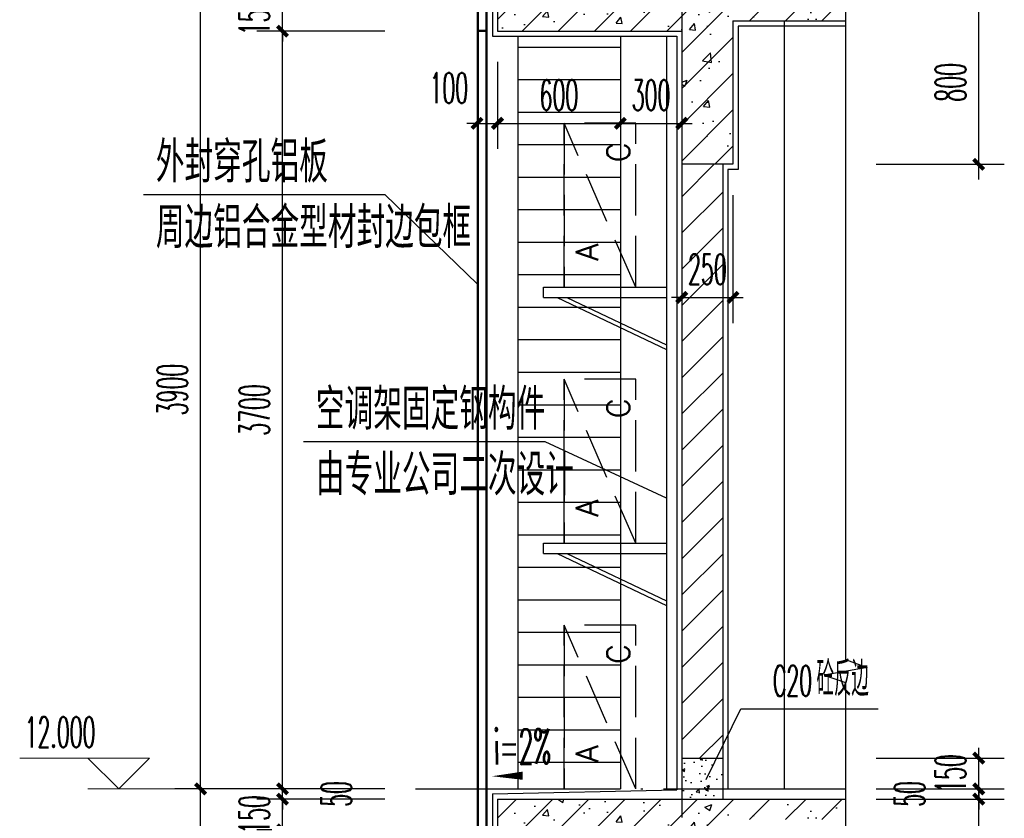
# Model space of a CAD drawing. Extents: x 1779708 to 7299578, y -1121471 to 88434.
# Tile 917 of 1056: x 6952492 to 6957301, y -959386 to -955486. Entities that reach past the tile are written whole.
import ezdxf

# ---------------------------------------------------------------- set-up
doc = ezdxf.new("R2010")
doc.units = 0
doc.header["$LTSCALE"] = 1000
doc.header["$MEASUREMENT"] = 0
doc.linetypes.add('DASH', pattern=[0.35, 0.25, -0.1])
doc.linetypes.add('DOTE', pattern=[2.42, 2, -0.2, 0.02, -0.2])
doc.layers.get('0').update_dxf_attribs({"linetype": 'CONTINUOUS'})
doc.layers.get('Defpoints').update_dxf_attribs({"linetype": 'CONTINUOUS'})
for name, color, linetype in [('AXIS', 3, 'CONTINUOUS'), ('DIM_LEAD', 3, 'CONTINUOUS'), ('DIM_SYMB', 3, 'CONTINUOUS'), ('DOTE', 1, 'DOTE'), ('J-空调', 64, 'CONTINUOUS'), ('PUB_TEXT', 7, 'CONTINUOUS'), ('WALL', 255, 'CONTINUOUS'), ('WINDOW', 2, 'CONTINUOUS'), ('可见线', 6, 'CONTINUOUS'), ('填充细线', 8, 'CONTINUOUS'), ('立面中线', 140, 'CONTINUOUS'), ('立面细线', 114, 'CONTINUOUS'), ('粉刷线', 213, 'CONTINUOUS')]:
    doc.layers.add(name, color=color, linetype=linetype)
doc.layers.add('DIM_ELEV', color=3, linetype='CONTINUOUS', lineweight=13)
doc.styles.add('_TCH_DIM', font='SIMPLEX.shx', dxfattribs={"width": 0.7, "bigfont": 'GBCBIG.shx'})
doc.styles.add('_TCH_DIM_T3', font='SIMPLEX.shx', dxfattribs={"width": 0.494118, "bigfont": 'GBCBIG.shx'})
doc.styles.add('dim_font', font='SIMPLEX.shx', dxfattribs={"width": 0.8})
doc.styles.add('HZTXT', font='simplex.shx', dxfattribs={"width": 0.7, "bigfont": 'HZTXT.shx'})
doc.dimstyles.new('_TCH_ARCH&&50', dxfattribs={"dimtxt": 148.75, "dimasz": 50, "dimexe": 125, "dimexo": 150, "dimgap": 63.125, "dimtad": 1, "dimdec": 0, "dimzin": 0, "dimdsep": 46, "dimtxsty": '_TCH_DIM_T3', "dimblk": 'ARCHTICK', "dimcen": 0.09, "dimdle": 75, "dimclrt": 7, "dimazin": 2, "dimtfac": 1, "dimtdec": 0, "dimtix": 1, "dimtmove": 2, "dimatfit": 3, "dimfxl": 250, "dimtolj": 1, "dimtzin": 0, "dimarcsym": 0})

# ---------------------------------------------------------------- blocks, each defined once
blk = doc.blocks.new('3r13ef')
at = {"layer": 'J-空调', "linetype": 'DASH'}
blk.add_line((0, 0), (800, 350), dxfattribs=at)
blk.add_lwpolyline([(800, 350), (0, 350)], close=True, dxfattribs=at)
blk.add_lwpolyline([(0, 350), (0, 0), (800, 0), (800, 350)], dxfattribs=at)
at = {"layer": 'J-空调', "style": 'dim_font'}
for s, p in [('A', (128.2, 183.7)), ('C', (609.5, 29.8))]:
    blk.add_text(s, height=109.5, dxfattribs=at).set_placement(p)
blk = doc.blocks.new('A$C2A051399')
at = {"layer": '可见线'}
for p, q in [((0, 304.6), (600, 304.6)), ((0, 254.6), (0, 304.6)), ((0, 254.6), (600, 254.6)), ((66.6, 254.6), (600, 0)), ((113.1, 254.6), (600, 22.2))]:
    blk.add_line(p, q, dxfattribs=at)
at = {"layer": 'J-空调', "extrusion": (0, 0, -1), "xscale": -1, "zscale": -1, "rotation": 270}
blk.add_blockref('3r13ef', (-450, 304.6), dxfattribs=at)
blk = doc.blocks.new('_ArchTick')
at = {"color": 0, "linetype": 'ByBlock', "const_width": 0.4}
blk.add_lwpolyline([(-0.5, -0.5), (0.5, 0.5)], dxfattribs=at)
blk = doc.blocks.new('*D685')
at = {"layer": 'AXIS', "color": 0, "lineweight": -2, "transparency": 16777216}
for p, q in [((6953375.8, -963217.3), (6953375.8, -959167.3)), ((6954275.8, -959242.3), (6953250.8, -959242.3)), ((6954275.8, -963142.3), (6953250.8, -963142.3))]:
    blk.add_line(p, q, dxfattribs=at)
at = {"layer": 'Defpoints', "color": 0, "transparency": 16777216}
for p in [(6953375.8, -959242.3), (6954425.8, -959242.3), (6954425.8, -963142.3)]:
    blk.add_point(p, dxfattribs=at)
at = {"layer": 'AXIS', "color": 0, "lineweight": -2, "transparency": 16777216, "xscale": 50, "yscale": 50, "zscale": 50}
for p, rotation in [((6953375.8, -959242.3), 90), ((6953375.8, -963142.3), 270)]:
    blk.add_blockref('_ArchTick', p, dxfattribs=dict(at, rotation=rotation))
at = {"layer": 'AXIS', "color": 7, "transparency": 16777216, "insert": (6953238.3, -961192.3), "char_height": 148.75, "attachment_point": 5, "rotation": 90, "style": '_TCH_DIM_T3'}
blk.add_mtext('\\A1;3900', dxfattribs=at)
blk = doc.blocks.new('*D686')
at = {"layer": 'AXIS', "color": 0, "lineweight": -2, "transparency": 16777216}
for p, q in [((6953375.8, -959317.3), (6953375.8, -955267.3)), ((6954275.8, -955342.3), (6953250.8, -955342.3)), ((6954275.8, -959242.3), (6953250.8, -959242.3))]:
    blk.add_line(p, q, dxfattribs=at)
at = {"layer": 'Defpoints', "color": 0, "transparency": 16777216}
for p in [(6953375.8, -955342.3), (6954425.8, -955342.3), (6954425.8, -959242.3)]:
    blk.add_point(p, dxfattribs=at)
at = {"layer": 'AXIS', "color": 0, "lineweight": -2, "transparency": 16777216, "xscale": 50, "yscale": 50, "zscale": 50}
for p, rotation in [((6953375.8, -955342.3), 90), ((6953375.8, -959242.3), 270)]:
    blk.add_blockref('_ArchTick', p, dxfattribs=dict(at, rotation=rotation))
at = {"layer": 'AXIS', "color": 7, "transparency": 16777216, "insert": (6953238.3, -957292.3), "char_height": 148.75, "attachment_point": 5, "rotation": 90, "style": '_TCH_DIM_T3'}
blk.add_mtext('\\A1;3900', dxfattribs=at)
blk = doc.blocks.new('*D706')
at = {"layer": 'AXIS', "color": 0, "lineweight": -2, "transparency": 16777216}
for p, q in [((6955725.8, -956342.3), (6955725.8, -956967.3)), ((6955975.8, -956342.3), (6955975.8, -956967.3)), ((6955725.8, -956842.3), (6955675.8, -956842.3)), ((6955725.8, -956842.3), (6955975.8, -956842.3)), ((6955975.8, -956842.3), (6956025.8, -956842.3))]:
    blk.add_line(p, q, dxfattribs=at)
at = {"layer": 'Defpoints', "color": 0, "transparency": 16777216}
for p in [(6955725.8, -956192.3), (6955975.8, -956192.3), (6955975.8, -956842.3)]:
    blk.add_point(p, dxfattribs=at)
at = {"layer": 'AXIS', "color": 0, "lineweight": -2, "transparency": 16777216, "xscale": 50, "yscale": 50, "zscale": 50}
blk.add_blockref('_ArchTick', (6955725.8, -956842.3), dxfattribs=at)
at = {"layer": 'AXIS', "color": 0, "lineweight": -2, "transparency": 16777216, "xscale": 50, "yscale": 50, "zscale": 50, "rotation": 180}
blk.add_blockref('_ArchTick', (6955975.8, -956842.3), dxfattribs=at)
at = {"layer": 'AXIS', "color": 7, "transparency": 16777216, "insert": (6955850.8, -956704.8), "char_height": 148.75, "attachment_point": 5, "style": '_TCH_DIM_T3'}
blk.add_mtext('\\A1;250', dxfattribs=at)
blk = doc.blocks.new('*D727')
at = {"layer": 'AXIS', "color": 0, "lineweight": -2, "transparency": 16777216}
for p, q in [((6953775.8, -962367.3), (6953775.8, -959367.3)), ((6954275.8, -959442.3), (6953650.8, -959442.3)), ((6954275.8, -962292.3), (6953650.8, -962292.3))]:
    blk.add_line(p, q, dxfattribs=at)
at = {"layer": 'Defpoints', "color": 0, "transparency": 16777216}
for p in [(6953775.8, -959442.3), (6954425.8, -959442.3), (6954425.8, -962292.3)]:
    blk.add_point(p, dxfattribs=at)
at = {"layer": 'AXIS', "color": 0, "lineweight": -2, "transparency": 16777216, "xscale": 50, "yscale": 50, "zscale": 50}
for p, rotation in [((6953775.8, -959442.3), 90), ((6953775.8, -962292.3), 270)]:
    blk.add_blockref('_ArchTick', p, dxfattribs=dict(at, rotation=rotation))
at = {"layer": 'AXIS', "color": 7, "transparency": 16777216, "insert": (6953638.3, -960867.3), "char_height": 148.75, "attachment_point": 5, "rotation": 90, "style": '_TCH_DIM_T3'}
blk.add_mtext('\\A1;2850', dxfattribs=at)
blk = doc.blocks.new('*D728')
at = {"layer": 'AXIS', "color": 0, "lineweight": -2, "transparency": 16777216}
for p, q in [((6953775.8, -959292.3), (6953775.8, -959242.3)), ((6954275.8, -959292.3), (6953650.8, -959292.3)), ((6953775.8, -959442.3), (6953775.8, -959292.3)), ((6954275.8, -959442.3), (6953650.8, -959442.3)), ((6953775.8, -959442.3), (6953775.8, -959492.3))]:
    blk.add_line(p, q, dxfattribs=at)
at = {"layer": 'Defpoints', "color": 0, "transparency": 16777216}
for p in [(6953775.8, -959292.3), (6954425.8, -959292.3), (6954425.8, -959442.3)]:
    blk.add_point(p, dxfattribs=at)
at = {"layer": 'AXIS', "color": 0, "lineweight": -2, "transparency": 16777216, "xscale": 50, "yscale": 50, "zscale": 50}
for p, rotation in [((6953775.8, -959292.3), 270), ((6953775.8, -959442.3), 90)]:
    blk.add_blockref('_ArchTick', p, dxfattribs=dict(at, rotation=rotation))
at = {"layer": 'AXIS', "color": 7, "transparency": 16777216, "insert": (6953638.3, -959367.3), "char_height": 148.75, "attachment_point": 5, "rotation": 90, "style": '_TCH_DIM_T3'}
blk.add_mtext('\\A1;150', dxfattribs=at)
blk = doc.blocks.new('*D729')
at = {"layer": 'AXIS', "color": 0, "lineweight": -2, "transparency": 16777216}
for p, q in [((6953775.8, -959242.3), (6953775.8, -959192.3)), ((6954275.8, -959242.3), (6953650.8, -959242.3)), ((6953775.8, -959292.3), (6953775.8, -959242.3)), ((6954275.8, -959292.3), (6953650.8, -959292.3)), ((6953775.8, -959292.3), (6953775.8, -959342.3))]:
    blk.add_line(p, q, dxfattribs=at)
at = {"layer": 'Defpoints', "color": 0, "transparency": 16777216}
for p in [(6953775.8, -959242.3), (6954425.8, -959242.3), (6954425.8, -959292.3)]:
    blk.add_point(p, dxfattribs=at)
at = {"layer": 'AXIS', "color": 0, "lineweight": -2, "transparency": 16777216, "xscale": 50, "yscale": 50, "zscale": 50}
for p, rotation in [((6953775.8, -959242.3), 270), ((6953775.8, -959292.3), 90)]:
    blk.add_blockref('_ArchTick', p, dxfattribs=dict(at, rotation=rotation))
at = {"layer": 'AXIS', "color": 7, "transparency": 16777216, "insert": (6954038.3, -959267.3), "char_height": 148.75, "attachment_point": 5, "rotation": 90, "style": '_TCH_DIM_T3'}
blk.add_mtext('\\A1;50', dxfattribs=at)
blk = doc.blocks.new('*D730')
at = {"layer": 'AXIS', "color": 0, "lineweight": -2, "transparency": 16777216}
for p, q in [((6953775.8, -959317.3), (6953775.8, -955467.3)), ((6954275.8, -955542.3), (6953650.8, -955542.3)), ((6954275.8, -959242.3), (6953650.8, -959242.3))]:
    blk.add_line(p, q, dxfattribs=at)
at = {"layer": 'Defpoints', "color": 0, "transparency": 16777216}
for p in [(6953775.8, -955542.3), (6954425.8, -955542.3), (6954425.8, -959242.3)]:
    blk.add_point(p, dxfattribs=at)
at = {"layer": 'AXIS', "color": 0, "lineweight": -2, "transparency": 16777216, "xscale": 50, "yscale": 50, "zscale": 50}
for p, rotation in [((6953775.8, -955542.3), 90), ((6953775.8, -959242.3), 270)]:
    blk.add_blockref('_ArchTick', p, dxfattribs=dict(at, rotation=rotation))
at = {"layer": 'AXIS', "color": 7, "transparency": 16777216, "insert": (6953638.3, -957392.3), "char_height": 148.75, "attachment_point": 5, "rotation": 90, "style": '_TCH_DIM_T3'}
blk.add_mtext('\\A1;3700', dxfattribs=at)
blk = doc.blocks.new('*D731')
at = {"layer": 'AXIS', "color": 0, "lineweight": -2, "transparency": 16777216}
for p, q in [((6953775.8, -955392.3), (6953775.8, -955342.3)), ((6954275.8, -955392.3), (6953650.8, -955392.3)), ((6953775.8, -955542.3), (6953775.8, -955392.3)), ((6954275.8, -955542.3), (6953650.8, -955542.3)), ((6953775.8, -955542.3), (6953775.8, -955592.3))]:
    blk.add_line(p, q, dxfattribs=at)
at = {"layer": 'Defpoints', "color": 0, "transparency": 16777216}
for p in [(6953775.8, -955392.3), (6954425.8, -955392.3), (6954425.8, -955542.3)]:
    blk.add_point(p, dxfattribs=at)
at = {"layer": 'AXIS', "color": 0, "lineweight": -2, "transparency": 16777216, "xscale": 50, "yscale": 50, "zscale": 50}
for p, rotation in [((6953775.8, -955392.3), 270), ((6953775.8, -955542.3), 90)]:
    blk.add_blockref('_ArchTick', p, dxfattribs=dict(at, rotation=rotation))
at = {"layer": 'AXIS', "color": 7, "transparency": 16777216, "insert": (6953638.3, -955467.3), "char_height": 148.75, "attachment_point": 5, "rotation": 90, "style": '_TCH_DIM_T3'}
blk.add_mtext('\\A1;150', dxfattribs=at)
blk = doc.blocks.new('*D751')
at = {"layer": 'AXIS', "color": 0, "lineweight": -2, "transparency": 16777216}
for p, q in [((6954725.8, -955692.3), (6954725.8, -956117.3)), ((6954825.8, -955692.3), (6954825.8, -956117.3)), ((6954725.8, -955992.3), (6954675.8, -955992.3)), ((6954725.8, -955992.3), (6954825.8, -955992.3)), ((6954825.8, -955992.3), (6954875.8, -955992.3))]:
    blk.add_line(p, q, dxfattribs=at)
at = {"layer": 'Defpoints', "color": 0, "transparency": 16777216}
for p in [(6954725.8, -955542.3), (6954825.8, -955542.3), (6954825.8, -955992.3)]:
    blk.add_point(p, dxfattribs=at)
at = {"layer": 'AXIS', "color": 0, "lineweight": -2, "transparency": 16777216, "xscale": 50, "yscale": 50, "zscale": 50}
blk.add_blockref('_ArchTick', (6954725.8, -955992.3), dxfattribs=at)
at = {"layer": 'AXIS', "color": 0, "lineweight": -2, "transparency": 16777216, "xscale": 50, "yscale": 50, "zscale": 50, "rotation": 180}
blk.add_blockref('_ArchTick', (6954825.8, -955992.3), dxfattribs=at)
at = {"layer": 'AXIS', "color": 7, "transparency": 16777216, "insert": (6954588.3, -955819.8), "char_height": 148.75, "attachment_point": 5, "style": '_TCH_DIM_T3'}
blk.add_mtext('\\A1;100', dxfattribs=at)
blk = doc.blocks.new('*D752')
at = {"layer": 'AXIS', "color": 0, "lineweight": -2, "transparency": 16777216}
for p, q in [((6954825.8, -955692.3), (6954825.8, -956117.3)), ((6955425.8, -955692.3), (6955425.8, -956117.3)), ((6954750.8, -955992.3), (6955500.8, -955992.3))]:
    blk.add_line(p, q, dxfattribs=at)
at = {"layer": 'Defpoints', "color": 0, "transparency": 16777216}
for p in [(6954825.8, -955542.3), (6955425.8, -955542.3), (6955425.8, -955992.3)]:
    blk.add_point(p, dxfattribs=at)
at = {"layer": 'AXIS', "color": 0, "lineweight": -2, "transparency": 16777216, "xscale": 50, "yscale": 50, "zscale": 50, "rotation": 180}
blk.add_blockref('_ArchTick', (6954825.8, -955992.3), dxfattribs=at)
at = {"layer": 'AXIS', "color": 0, "lineweight": -2, "transparency": 16777216, "xscale": 50, "yscale": 50, "zscale": 50}
blk.add_blockref('_ArchTick', (6955425.8, -955992.3), dxfattribs=at)
at = {"layer": 'AXIS', "color": 7, "transparency": 16777216, "insert": (6955125.8, -955854.8), "char_height": 148.75, "attachment_point": 5, "style": '_TCH_DIM_T3'}
blk.add_mtext('\\A1;600', dxfattribs=at)
blk = doc.blocks.new('*D753')
at = {"layer": 'AXIS', "color": 0, "lineweight": -2, "transparency": 16777216}
for p, q in [((6955425.8, -955692.3), (6955425.8, -956117.3)), ((6955725.8, -955692.3), (6955725.8, -956117.3)), ((6955425.8, -955992.3), (6955375.8, -955992.3)), ((6955425.8, -955992.3), (6955725.8, -955992.3)), ((6955725.8, -955992.3), (6955775.8, -955992.3))]:
    blk.add_line(p, q, dxfattribs=at)
at = {"layer": 'Defpoints', "color": 0, "transparency": 16777216}
for p in [(6955425.8, -955542.3), (6955725.8, -955542.3), (6955725.8, -955992.3)]:
    blk.add_point(p, dxfattribs=at)
at = {"layer": 'AXIS', "color": 0, "lineweight": -2, "transparency": 16777216, "xscale": 50, "yscale": 50, "zscale": 50}
blk.add_blockref('_ArchTick', (6955425.8, -955992.3), dxfattribs=at)
at = {"layer": 'AXIS', "color": 0, "lineweight": -2, "transparency": 16777216, "xscale": 50, "yscale": 50, "zscale": 50, "rotation": 180}
blk.add_blockref('_ArchTick', (6955725.8, -955992.3), dxfattribs=at)
at = {"layer": 'AXIS', "color": 7, "transparency": 16777216, "insert": (6955575.8, -955854.8), "char_height": 148.75, "attachment_point": 5, "style": '_TCH_DIM_T3'}
blk.add_mtext('\\A1;300', dxfattribs=at)
blk = doc.blocks.new('*D758')
at = {"layer": 'AXIS', "color": 0, "lineweight": -2, "transparency": 16777216}
for p, q in [((6957175.8, -956267.3), (6957175.8, -955317.3)), ((6956675.8, -955392.3), (6957300.8, -955392.3)), ((6956675.8, -956192.3), (6957300.8, -956192.3))]:
    blk.add_line(p, q, dxfattribs=at)
at = {"layer": 'Defpoints', "color": 0, "transparency": 16777216}
for p in [(6956525.8, -955392.3), (6957175.8, -955392.3), (6956525.8, -956192.3)]:
    blk.add_point(p, dxfattribs=at)
at = {"layer": 'AXIS', "color": 0, "lineweight": -2, "transparency": 16777216, "xscale": 50, "yscale": 50, "zscale": 50}
for p, rotation in [((6957175.8, -955392.3), 90), ((6957175.8, -956192.3), 270)]:
    blk.add_blockref('_ArchTick', p, dxfattribs=dict(at, rotation=rotation))
at = {"layer": 'AXIS', "color": 7, "transparency": 16777216, "insert": (6957038.3, -955792.3), "char_height": 148.75, "attachment_point": 5, "rotation": 90, "style": '_TCH_DIM_T3'}
blk.add_mtext('\\A1;800', dxfattribs=at)
blk = doc.blocks.new('*D761')
at = {"layer": 'AXIS', "color": 0, "lineweight": -2, "transparency": 16777216}
for p, q in [((6957175.8, -960167.3), (6957175.8, -959217.3)), ((6956675.8, -959292.3), (6957300.8, -959292.3)), ((6956675.8, -960092.3), (6957300.8, -960092.3))]:
    blk.add_line(p, q, dxfattribs=at)
at = {"layer": 'Defpoints', "color": 0, "transparency": 16777216}
for p in [(6956525.8, -959292.3), (6957175.8, -959292.3), (6956525.8, -960092.3)]:
    blk.add_point(p, dxfattribs=at)
at = {"layer": 'AXIS', "color": 0, "lineweight": -2, "transparency": 16777216, "xscale": 50, "yscale": 50, "zscale": 50}
for p, rotation in [((6957175.8, -959292.3), 90), ((6957175.8, -960092.3), 270)]:
    blk.add_blockref('_ArchTick', p, dxfattribs=dict(at, rotation=rotation))
at = {"layer": 'AXIS', "color": 7, "transparency": 16777216, "insert": (6957038.3, -959692.3), "char_height": 148.75, "attachment_point": 5, "rotation": 90, "style": '_TCH_DIM_T3'}
blk.add_mtext('\\A1;800', dxfattribs=at)
blk = doc.blocks.new('*D762')
at = {"layer": 'AXIS', "color": 0, "lineweight": -2, "transparency": 16777216}
for p, q in [((6957175.8, -959242.3), (6957175.8, -959192.3)), ((6956675.8, -959242.3), (6957300.8, -959242.3)), ((6957175.8, -959292.3), (6957175.8, -959242.3)), ((6956675.8, -959292.3), (6957300.8, -959292.3)), ((6957175.8, -959292.3), (6957175.8, -959342.3))]:
    blk.add_line(p, q, dxfattribs=at)
at = {"layer": 'Defpoints', "color": 0, "transparency": 16777216}
for p in [(6956525.8, -959242.3), (6957175.8, -959242.3), (6956525.8, -959292.3)]:
    blk.add_point(p, dxfattribs=at)
at = {"layer": 'AXIS', "color": 0, "lineweight": -2, "transparency": 16777216, "xscale": 50, "yscale": 50, "zscale": 50}
for p, rotation in [((6957175.8, -959242.3), 270), ((6957175.8, -959292.3), 90)]:
    blk.add_blockref('_ArchTick', p, dxfattribs=dict(at, rotation=rotation))
at = {"layer": 'AXIS', "color": 7, "transparency": 16777216, "insert": (6956838.3, -959267.3), "char_height": 148.75, "attachment_point": 5, "rotation": 90, "style": '_TCH_DIM_T3'}
blk.add_mtext('\\A1;50', dxfattribs=at)
blk = doc.blocks.new('*D763')
at = {"layer": 'AXIS', "color": 0, "lineweight": -2, "transparency": 16777216}
for p, q in [((6957175.8, -959092.3), (6957175.8, -959042.3)), ((6956675.8, -959092.3), (6957300.8, -959092.3)), ((6957175.8, -959242.3), (6957175.8, -959092.3)), ((6956675.8, -959242.3), (6957300.8, -959242.3)), ((6957175.8, -959242.3), (6957175.8, -959292.3))]:
    blk.add_line(p, q, dxfattribs=at)
at = {"layer": 'Defpoints', "color": 0, "transparency": 16777216}
for p in [(6956525.8, -959092.3), (6957175.8, -959092.3), (6956525.8, -959242.3)]:
    blk.add_point(p, dxfattribs=at)
at = {"layer": 'AXIS', "color": 0, "lineweight": -2, "transparency": 16777216, "xscale": 50, "yscale": 50, "zscale": 50}
for p, rotation in [((6957175.8, -959092.3), 270), ((6957175.8, -959242.3), 90)]:
    blk.add_blockref('_ArchTick', p, dxfattribs=dict(at, rotation=rotation))
at = {"layer": 'AXIS', "color": 7, "transparency": 16777216, "insert": (6957038.3, -959167.3), "char_height": 148.75, "attachment_point": 5, "rotation": 90, "style": '_TCH_DIM_T3'}
blk.add_mtext('\\A1;150', dxfattribs=at)

msp = doc.modelspace()

# ---------------------------------------------------------------- hatches: boundary and pattern name
at = {"layer": '填充细线'}
h = msp.add_hatch(dxfattribs=at)
h.set_pattern_fill('钢筋混凝土', color=114, scale=50)
h.set_pattern_definition([(45, (6954825.8, -956192.29), (-88.388, 88.388), []), (50, (6954825.8, -956192.3), (358.63, -31.376), [37.5, -412.5]), (355, (6954825.8, -956192.3), (-69.376, 376.096), [30, -330]), (100.451, (6954855.68, -956194.9), (289.255, 344.72), [31.87, -350.57]), (46.184, (6954825.8, -956092.3), (533.62, -82.76), [56.25, -618.75]), (96.636, (6954870.26, -956099.2), (467.33, 487.06), [47.8, -525.86]), (351.184, (6954825.8, -956092.3), (467.33, 487.06), [45, -495]), (21, (6954875.8, -956117.3), (298.454, -201.31), [37.5, -412.5]), (326, (6954875.8, -956117.3), (121.66, 362.575), [30, -330]), (71.451, (6954900.66, -956134.06), (420.11, 161.265), [31.87, -350.57]), (37.5, (6954825.8, -956192.29), (6.08, 166.447), [0, -326, 0, -335, 0, -331.25]), (7.5, (6954825.8, -956192.29), (131.535, 197.206), [0, -191, 0, -318.5, 0, -126.25]), (327.5, (6954714.3, -956192.29), (266.911, -11.277), [0, -125, 0, -390, 0, -517.5]), (317.5, (6954664.3, -956192.29), (291.593, 50.052), [0, -162.5, 0, -259, 0, -367.5])])
h.paths.add_polyline_path([(6956525.8, -955392.3), (6954825.8, -955392.3), (6954825.8, -955542.3), (6955725.8, -955542.3), (6955725.8, -956192.3), (6955975.8, -956192.3), (6955975.8, -955492.3), (6956525.8, -955492.3)])
h = msp.add_hatch(dxfattribs=at)
h.set_pattern_fill('普通砖', color=114, scale=50)
h.set_pattern_definition([(45, (6955725.8, -959002.53), (-88.3884, 88.3884), [])])
h.paths.add_polyline_path([(6955925.8, -956192.3), (6955725.8, -956192.3), (6955725.8, -959092.3), (6955925.8, -959092.3)])
h = msp.add_hatch(dxfattribs=at)
h.set_pattern_fill('混凝土', color=114, scale=20)
h.set_pattern_definition([(50, (1680974.67, 27087.44), (143.4520365, -12.550427), [15, -165]), (355, (1680974.67, 27087.44), (-27.7502667, 150.4384267), [12, -132]), (100.4514, (1680986.62, 27086.39), (115.7018763, 137.8879084), [12.748038, -140.2284224]), (46.1842, (1680974.67, 27127.44), (213.44821, -33.103803), [22.5, -247.5]), (96.6356, (1680992.45, 27124.68), (186.932541, 194.823574), [19.122058, -210.3426]), (351.1842, (1680974.67, 27127.44), (186.932389, 194.82372), [18, -198]), (21, (1680994.67, 27117.44), (119.3814104, -80.5237781), [15, -165]), (326, (1680994.67, 27117.44), (48.6630664, 145.030009), [12, -132]), (71.4514, (1681004.61, 27110.73), (168.0445257, 64.5060993), [12.748038, -140.2284224]), (37.5, (1680974.666, 27087.44), (2.43197106, 66.57877077), [0, -130.4, 0, -134, 0, -132.5]), (7.5, (1680974.666, 27087.44), (52.6139075, 78.8823424), [0, -76.4, 0, -127.4, 0, -50.5]), (327.5, (1680930.066, 27087.44), (106.76448723, -4.51097435), [0, -50, 0, -156, 0, -207]), (317.5, (1680910.07, 27087.44), (116.6372339, 20.0209965), [0, -65, 0, -103.6, 0, -147])])
h.paths.add_polyline_path([(6955925.8, -959092.3), (6955725.8, -959092.3), (6955725.8, -959292.3), (6955925.8, -959292.3)])
h = msp.add_hatch(dxfattribs=at)
h.set_pattern_fill('钢筋混凝土', color=114, scale=50)
h.set_pattern_definition([(45, (6954825.8, -960092.29), (-88.388, 88.388), []), (50, (6954825.8, -960092.3), (358.63, -31.376), [37.5, -412.5]), (355, (6954825.8, -960092.3), (-69.376, 376.096), [30, -330]), (100.451, (6954855.68, -960094.9), (289.255, 344.72), [31.87, -350.57]), (46.184, (6954825.8, -959992.3), (533.62, -82.76), [56.25, -618.75]), (96.636, (6954870.26, -959999.2), (467.33, 487.06), [47.8, -525.86]), (351.184, (6954825.8, -959992.3), (467.33, 487.06), [45, -495]), (21, (6954875.8, -960017.3), (298.454, -201.31), [37.5, -412.5]), (326, (6954875.8, -960017.3), (121.66, 362.575), [30, -330]), (71.451, (6954900.66, -960034.06), (420.11, 161.265), [31.87, -350.57]), (37.5, (6954825.8, -960092.29), (6.08, 166.447), [0, -326, 0, -335, 0, -331.25]), (7.5, (6954825.8, -960092.29), (131.535, 197.206), [0, -191, 0, -318.5, 0, -126.25]), (327.5, (6954714.3, -960092.29), (266.911, -11.277), [0, -125, 0, -390, 0, -517.5]), (317.5, (6954664.3, -960092.29), (291.593, 50.052), [0, -162.5, 0, -259, 0, -367.5])])
h.paths.add_polyline_path([(6956525.8, -959292.3), (6954825.8, -959292.3), (6954825.8, -959442.3), (6955725.8, -959442.3), (6955725.8, -960092.3), (6955975.8, -960092.3), (6955975.8, -959392.3), (6956525.8, -959392.3)])
at = {"layer": '立面细线'}
h = msp.add_hatch(dxfattribs=at)
h.set_pattern_fill('ANSI31', color=256, scale=100, angle=135, style=0)
h.set_pattern_definition([(180, (6985.29, -33600), (-1e-14, -158.75), [])])
h.paths.add_polyline_path([(6954925.8, -955567.3), (6954925.8, -959242.3), (6955425.8, -959242.3), (6955425.8, -955567.3)])

# ---------------------------------------------------------------- linework, layer by layer
at = {"layer": 'DIM_ELEV'}
for p, q in [((6953125.8, -959092.3), (6952492.5, -959092.3)), ((6952975.8, -959242.3), (6952825.8, -959092.3)), ((6952975.8, -959242.3), (6953125.8, -959092.3)), ((6953775.8, -959242.3), (6952825.8, -959242.3))]:
    msp.add_line(p, q, dxfattribs=at)
at = {"layer": 'DIM_LEAD'}
for p, q in [((6954277, -956341.4), (6953097.4, -956341.4)), ((6954725.8, -956775.9), (6954277, -956341.4)), ((6954725.8, -956775.9), (6954277, -956341.4)), ((6955058.5, -957548.4), (6953879, -957548.4)), ((6955650.8, -957823.5), (6955058.5, -957548.4)), ((6955650.8, -957823.5), (6955058.5, -957548.4)), ((6955844.8, -959196.3), (6956014.9, -958850.9)), ((6955844.8, -959196.3), (6956014.9, -958850.9)), ((6956014.9, -958850.9), (6956684, -958850.9))]:
    msp.add_line(p, q, dxfattribs=at)
at = {"layer": 'DIM_SYMB'}
msp.add_lwpolyline([(6956525.8, -945692.3), (6956525.8, -958611), (6956630.8, -958649.3), (6956420.8, -958686.3), (6956525.8, -958723.5), (6956525.8, -971642.3)], dxfattribs=at)
msp.add_lwpolyline([(6955107.6, -959175.5, 0, 0, 0), (6954799.1, -959180.6, 0, 40, 0), (6954949.1, -959178.1, 0, 0, 0)], format="xyseb", dxfattribs=at)
at = {"layer": 'DOTE', "linetype": 'DOTE', "ltscale": 0.5}
for p, q in [((6955725.8, -947492.3), (6955725.8, -972342.3)), ((6954425.8, -959242.3), (6956525.8, -959242.3))]:
    msp.add_line(p, q, dxfattribs=at)
at = {"layer": 'WALL'}
for p, q in [((6954825.8, -955392.3), (6954825.8, -955542.3)), ((6955975.8, -955492.3), (6955975.8, -956192.3)), ((6955975.8, -955492.3), (6956525.8, -955492.3)), ((6954825.8, -955542.3), (6955725.8, -955542.3)), ((6955725.8, -955542.3), (6955725.8, -956192.3)), ((6955975.8, -956192.3), (6955725.8, -956192.3)), ((6955725.8, -956192.3), (6955725.8, -959292.3)), ((6955925.8, -956192.3), (6955925.8, -959292.3)), ((6955725.8, -959092.3), (6955925.8, -959092.3)), ((6954825.8, -959292.3), (6956525.8, -959292.3)), ((6954825.8, -959292.3), (6954825.8, -959442.3))]:
    msp.add_line(p, q, dxfattribs=at)
at = {"layer": 'WINDOW'}
for points in [[(6954775.8, -962242.3), (6954775.8, -948292.3), (6954725.8, -948292.3), (6954725.8, -962242.3)], [(6954770.8, -962237.3), (6954770.8, -948297.3), (6954730.8, -948297.3), (6954730.8, -962237.3)], [(6954725.8, -955542.3), (6954775.8, -955542.3), (6954775.8, -955342.3), (6954725.8, -955342.3)], [(6954730.8, -955537.3), (6954770.8, -955537.3), (6954770.8, -955347.3), (6954730.8, -955347.3)]]:
    msp.add_lwpolyline(points, close=True, dxfattribs=at)
at = {"layer": '可见线'}
msp.add_line((6955650.8, -955567.3), (6955650.8, -959248.4), dxfattribs=at)
at = {"layer": '立面中线'}
for p, q in [((6956225.8, -955492.3), (6956225.8, -959242.3)), ((6954925.8, -955567.3), (6954925.8, -959242.3)), ((6955425.8, -955567.3), (6955425.8, -959242.3))]:
    msp.add_line(p, q, dxfattribs=at)
at = {"layer": '粉刷线'}
for p, q in [((6954800.8, -955367.3), (6954800.8, -955567.3)), ((6954800.8, -955567.3), (6955700.8, -955567.3)), ((6955700.8, -955567.3), (6955700.8, -959247.3)), ((6955950.8, -956217.3), (6955950.8, -959242.3)), ((6954800.8, -959267.3), (6955700.8, -959247.3)), ((6955925.8, -959242.3), (6956525.8, -959242.3)), ((6954800.8, -959267.3), (6954800.8, -959467.3))]:
    msp.add_line(p, q, dxfattribs=at)
msp.add_lwpolyline([(6956525.8, -955517.3), (6956000.8, -955517.3), (6956000.8, -956217.3), (6955950.8, -956217.3)], dxfattribs=at)

# ---------------------------------------------------------------- block references
for p in [(6955050.8, -957096.8), (6955050.8, -958346.8)]:
    msp.add_blockref('A$C2A051399', p)
at = {"layer": 'J-空调', "extrusion": (0, 0, -1), "xscale": -1, "zscale": -1, "rotation": 270}
msp.add_blockref('3r13ef', (-6955500.8, -959242.3), dxfattribs=at)

# ---------------------------------------------------------------- texts
at = {"layer": 'PUB_TEXT', "color": 7}
for s, height, style, width, p in [('外封穿孔铝板', 200, 'HZTXT', 0.7, (6953157.4, -956281.4)), ('周边铝合金型材封边包框', 200, 'HZTXT', 0.7, (6953157.4, -956601.4)), ('空调架固定钢构件', 200, 'HZTXT', 0.7, (6953939, -957488.4)), ('由专业公司二次设计', 200, 'HZTXT', 0.7, (6953939, -957808.4)), ('砼反边', 168.79, '_TCH_DIM', 0.7, (6956383.9, -958789.1)), ('C20', 148.75, '_TCH_DIM', 0.494118, (6956170.4, -958789.1)), ('12.000', 148.75, '_TCH_DIM', 0.494118, (6952516.3, -959039.8))]:
    msp.add_text(s, height=height, dxfattribs=dict(at, style=style, width=width)).set_placement(p)
at = {"layer": 'PUB_TEXT', "color": 7, "style": '_TCH_DIM', "width": 0.494118}
msp.add_text('i=2%', height=170, rotation=0.9548, dxfattribs=at).set_placement((6954808.4, -959123.2))

# ---------------------------------------------------------------- dimensions: what is measured, and where the dimension line sits
at = {"layer": 'AXIS'}
for p1, p2, distance, picture, middle in [((6954425.8, -959242.3), (6954425.8, -955342.3), 1050, '*D686', (6953238.3, -957292.3)), ((6954425.8, -955542.3), (6954425.8, -955392.3), 650, '*D731', (6953638.3, -955467.3)), ((6956525.8, -956192.3), (6956525.8, -955392.3), -650, '*D758', (6957038.3, -955792.3)), ((6954425.8, -959242.3), (6954425.8, -955542.3), 650, '*D730', (6953638.3, -957392.3)), ((6954825.8, -955542.3), (6955425.8, -955542.3), -450, '*D752', (6955125.8, -955854.8)), ((6955425.8, -955542.3), (6955725.8, -955542.3), -450, '*D753', (6955575.8, -955854.8)), ((6955725.8, -956192.3), (6955975.8, -956192.3), -650, '*D706', (6955850.8, -956704.8)), ((6956525.8, -959242.3), (6956525.8, -959092.3), -650, '*D763', (6957038.3, -959167.3)), ((6954425.8, -963142.3), (6954425.8, -959242.3), 1050, '*D685', (6953238.3, -961192.3)), ((6954425.8, -959442.3), (6954425.8, -959292.3), 650, '*D728', (6953638.3, -959367.3)), ((6956525.8, -960092.3), (6956525.8, -959292.3), -650, '*D761', (6957038.3, -959692.3)), ((6954425.8, -962292.3), (6954425.8, -959442.3), 650, '*D727', (6953638.3, -960867.3))]:
    dim = msp.add_aligned_dim(p1=p1, p2=p2, distance=distance, dimstyle='_TCH_ARCH&&50', dxfattribs=at)
    dim.commit()
    dim.dimension.update_dxf_attribs({"geometry": picture, "text_midpoint": middle})
for base, p1, p2, angle, picture, middle in [((6954825.8, -955992.3), (6954725.8, -955542.3), (6954825.8, -955542.3), 0, '*D751', (6954588.3, -955819.8)), ((6953775.8, -959242.3), (6954425.8, -959292.3), (6954425.8, -959242.3), 90, '*D729', (6954038.3, -959267.3)), ((6957175.8, -959242.3), (6956525.8, -959292.3), (6956525.8, -959242.3), 90, '*D762', (6956838.3, -959267.3))]:
    dim = msp.add_linear_dim(base=base, p1=p1, p2=p2, angle=angle, dimstyle='_TCH_ARCH&&50', dxfattribs=at)
    dim.commit()
    dim.dimension.update_dxf_attribs({"geometry": picture, "text_midpoint": middle, "dimtype": 161})

doc.saveas('drawing.dxf')
